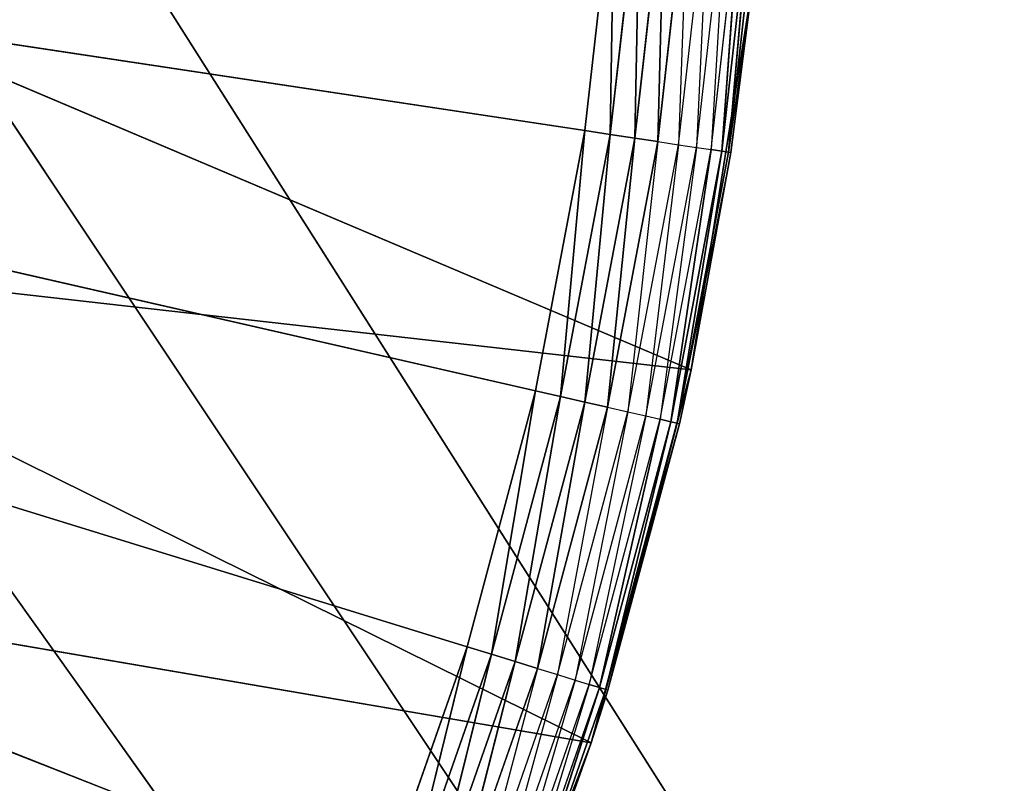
# Model space of a CAD drawing. Extents: x 0.1 to 17.7, y 0.1 to 17.7.
# Tile 437 of 656: x 16.495 to 16.628, y 1.522 to 1.626. Entities that reach past the tile are written whole.
import ezdxf

# ---------------------------------------------------------------- set-up
doc = ezdxf.new("R2010")
doc.units = 0
doc.header["$LTSCALE"] = 2.54
doc.layers.get('0').update_dxf_attribs({"color": 13, "linetype": 'CONTINUOUS'})

# ---------------------------------------------------------------- blocks, each defined once
blk = doc.blocks.new('KOSZ_NA__MIECI_Z_POKRYWK__')
at = {"color": 0}
for p, q in [((16.44145, 1.74291, 10.5), (17.14677, 0.63213, 10.5)), ((16.44145, 1.74291, 10.5), (17.14677, 0.63213, 10.5)), ((17.14677, 0.63213, 10.6), (16.44145, 1.74291, 10.6)), ((17.14677, 0.63213, 10.6), (16.44145, 1.74291, 10.6)), ((16.54358, 1.50677, 10.3), (16.09677, 1.68213, 10.3)), ((16.09677, 1.68213, 10.3), (16.55544, 1.54065, 10.3)), ((16.54358, 1.50677, 10.3), (16.09677, 1.68213, 10.3)), ((16.5714, 1.61059, 10.3), (16.09677, 1.68213, 10.3)), ((16.5714, 1.61059, 10.3), (16.09677, 1.68213, 10.3)), ((16.56473, 1.57532, 10.3), (16.09677, 1.68213, 10.3)), ((16.56473, 1.57532, 10.3), (16.09677, 1.68213, 10.3)), ((16.09677, 1.68213, 10.3), (16.55544, 1.54065, 10.3)), ((16.44677, 1.68213, 10.5), (17.14677, 0.63213, 10.5)), ((16.44677, 1.68213, 10.5), (17.14677, 0.63213, 10.5)), ((16.44677, 1.68213, 10.6), (17.14677, 0.63213, 10.6)), ((16.44677, 1.68213, 10.6), (17.14677, 0.63213, 10.6)), ((16.57542, 1.64626, 10.3), (16.5714, 1.61059, 10.3)), ((16.57542, 1.64626, 10.3), (16.5714, 1.61059, 10.3)), ((16.57542, 1.64626, 10.3), (16.57484, 1.61007, 10.3003)), ((16.57542, 1.64626, 10.3), (16.57484, 1.61007, 10.3003)), ((16.57484, 1.61007, 10.3003), (16.57889, 1.646, 10.3003)), ((16.57484, 1.61007, 10.3003), (16.57889, 1.646, 10.3003)), ((16.57889, 1.646, 10.3003), (16.57817, 1.60957, 10.30121)), ((16.57889, 1.646, 10.3003), (16.57817, 1.60957, 10.30121)), ((16.57817, 1.60957, 10.30121), (16.58224, 1.64575, 10.30121)), ((16.57817, 1.60957, 10.30121), (16.58224, 1.64575, 10.30121)), ((16.58224, 1.64575, 10.30121), (16.58129, 1.6091, 10.30268)), ((16.58224, 1.64575, 10.30121), (16.58129, 1.6091, 10.30268)), ((16.58129, 1.6091, 10.30268), (16.58539, 1.64551, 10.30268)), ((16.58539, 1.64551, 10.30268), (16.58412, 1.60867, 10.30468)), ((16.58412, 1.60867, 10.30468), (16.58824, 1.6453, 10.30468)), ((16.58824, 1.6453, 10.30468), (16.58655, 1.60831, 10.30714)), ((16.58655, 1.60831, 10.30714), (16.5907, 1.64511, 10.30714)), ((16.5907, 1.64511, 10.30714), (16.58853, 1.60801, 10.31)), ((16.58853, 1.60801, 10.31), (16.59269, 1.64497, 10.31)), ((16.59269, 1.64497, 10.31), (16.58999, 1.60779, 10.31316)), ((16.59269, 1.64497, 10.31), (16.58999, 1.60779, 10.31316)), ((16.58999, 1.60779, 10.31316), (16.59416, 1.64486, 10.31316)), ((16.58999, 1.60779, 10.31316), (16.59416, 1.64486, 10.31316)), ((16.59416, 1.64486, 10.31316), (16.59088, 1.60765, 10.31653)), ((16.59416, 1.64486, 10.31316), (16.59088, 1.60765, 10.31653)), ((16.59088, 1.60765, 10.31653), (16.59506, 1.64479, 10.31653)), ((16.59088, 1.60765, 10.31653), (16.59506, 1.64479, 10.31653)), ((16.58584, 1.57817, 10.5), (16.444, 1.63826, 10.5)), ((16.58584, 1.57817, 10.5), (16.444, 1.63826, 10.5)), ((16.59403, 1.62987, 10.5), (16.58584, 1.57817, 10.5)), ((16.59403, 1.62987, 10.5), (16.58584, 1.57817, 10.5)), ((16.59403, 1.62987, 10.32), (16.59088, 1.60765, 10.31653)), ((16.59118, 1.60761, 10.32), (16.59403, 1.62987, 10.5)), ((16.59118, 1.60761, 10.32), (16.59403, 1.62987, 10.32)), ((16.59118, 1.60761, 10.32), (16.59403, 1.62987, 10.5)), ((16.44145, 1.62135, 10.5), (17.14677, 0.63213, 10.5)), ((16.44145, 1.62135, 10.5), (17.14677, 0.63213, 10.5)), ((16.44145, 1.62135, 10.6), (17.14677, 0.63213, 10.6)), ((16.44145, 1.62135, 10.6), (17.14677, 0.63213, 10.6)), ((16.5714, 1.61059, 10.3), (16.56473, 1.57532, 10.3)), ((16.5714, 1.61059, 10.3), (16.56473, 1.57532, 10.3)), ((16.5714, 1.61059, 10.3), (16.56812, 1.57455, 10.3003)), ((16.5714, 1.61059, 10.3), (16.56812, 1.57455, 10.3003)), ((16.56812, 1.57455, 10.3003), (16.57484, 1.61007, 10.3003)), ((16.56812, 1.57455, 10.3003), (16.57484, 1.61007, 10.3003)), ((16.5714, 1.61059, 10.3), (16.57484, 1.61007, 10.3003)), ((16.5714, 1.61059, 10.3), (16.57484, 1.61007, 10.3003)), ((16.57484, 1.61007, 10.3003), (16.5714, 1.5738, 10.30121)), ((16.57484, 1.61007, 10.3003), (16.5714, 1.5738, 10.30121)), ((16.57484, 1.61007, 10.3003), (16.57817, 1.60957, 10.30121)), ((16.57484, 1.61007, 10.3003), (16.57817, 1.60957, 10.30121)), ((16.5714, 1.5738, 10.30121), (16.57817, 1.60957, 10.30121)), ((16.5714, 1.5738, 10.30121), (16.57817, 1.60957, 10.30121)), ((16.57817, 1.60957, 10.30121), (16.57448, 1.57309, 10.30268)), ((16.57817, 1.60957, 10.30121), (16.57448, 1.57309, 10.30268)), ((16.57448, 1.57309, 10.30268), (16.58129, 1.6091, 10.30268)), ((16.58129, 1.6091, 10.30268), (16.57726, 1.57246, 10.30468)), ((16.57726, 1.57246, 10.30468), (16.58412, 1.60867, 10.30468)), ((16.57817, 1.60957, 10.30121), (16.58129, 1.6091, 10.30268)), ((16.57817, 1.60957, 10.30121), (16.58129, 1.6091, 10.30268)), ((16.58412, 1.60867, 10.30468), (16.57967, 1.57191, 10.30714)), ((16.58129, 1.6091, 10.30268), (16.58412, 1.60867, 10.30468)), ((16.58412, 1.60867, 10.30468), (16.58655, 1.60831, 10.30714)), ((16.57967, 1.57191, 10.30714), (16.58655, 1.60831, 10.30714)), ((16.58655, 1.60831, 10.30714), (16.58162, 1.57147, 10.31)), ((16.58162, 1.57147, 10.31), (16.58853, 1.60801, 10.31)), ((16.58853, 1.60801, 10.31), (16.58305, 1.57114, 10.31316)), ((16.58853, 1.60801, 10.31), (16.58305, 1.57114, 10.31316)), ((16.58305, 1.57114, 10.31316), (16.58999, 1.60779, 10.31316)), ((16.58305, 1.57114, 10.31316), (16.58999, 1.60779, 10.31316)), ((16.58999, 1.60779, 10.31316), (16.58393, 1.57094, 10.31653)), ((16.58999, 1.60779, 10.31316), (16.58393, 1.57094, 10.31653)), ((16.58393, 1.57094, 10.31653), (16.59088, 1.60765, 10.31653)), ((16.58393, 1.57094, 10.31653), (16.59088, 1.60765, 10.31653)), ((16.59118, 1.60761, 10.32), (16.58393, 1.57094, 10.31653)), ((16.58584, 1.57817, 10.32), (16.59118, 1.60761, 10.32)), ((16.59118, 1.60761, 10.32), (16.58584, 1.57817, 10.5)), ((16.59118, 1.60761, 10.32), (16.58584, 1.57817, 10.5)), ((16.58655, 1.60831, 10.30714), (16.58853, 1.60801, 10.31)), ((16.58853, 1.60801, 10.31), (16.58999, 1.60779, 10.31316)), ((16.58853, 1.60801, 10.31), (16.58999, 1.60779, 10.31316)), ((16.58999, 1.60779, 10.31316), (16.59088, 1.60765, 10.31653)), ((16.58999, 1.60779, 10.31316), (16.59088, 1.60765, 10.31653)), ((16.59118, 1.60761, 10.32), (16.59088, 1.60765, 10.31653)), ((16.57229, 1.52762, 10.5), (16.43577, 1.59509, 10.5)), ((16.57229, 1.52762, 10.5), (16.43577, 1.59509, 10.5)), ((16.58584, 1.57817, 10.5), (16.43577, 1.59509, 10.5)), ((16.58584, 1.57817, 10.5), (16.43577, 1.59509, 10.5)), ((16.58584, 1.57817, 10.5), (16.57229, 1.52762, 10.5)), ((16.58584, 1.57817, 10.5), (16.57229, 1.52762, 10.5)), ((16.58584, 1.57817, 10.32), (16.58393, 1.57094, 10.31653)), ((16.58423, 1.57087, 10.32), (16.58584, 1.57817, 10.5)), ((16.58423, 1.57087, 10.32), (16.58584, 1.57817, 10.32)), ((16.58423, 1.57087, 10.32), (16.58584, 1.57817, 10.5)), ((16.58584, 1.57817, 10.32), (16.58584, 1.57817, 10.5)), ((16.58584, 1.57817, 10.32), (16.58584, 1.57817, 10.5)), ((16.56473, 1.57532, 10.3), (16.55544, 1.54065, 10.3)), ((16.56473, 1.57532, 10.3), (16.55544, 1.54065, 10.3)), ((16.56473, 1.57532, 10.3), (16.55876, 1.53962, 10.3003)), ((16.56473, 1.57532, 10.3), (16.55876, 1.53962, 10.3003)), ((16.56473, 1.57532, 10.3), (16.56812, 1.57455, 10.3003)), ((16.56473, 1.57532, 10.3), (16.56812, 1.57455, 10.3003)), ((16.55876, 1.53962, 10.3003), (16.56812, 1.57455, 10.3003)), ((16.55876, 1.53962, 10.3003), (16.56812, 1.57455, 10.3003)), ((16.56812, 1.57455, 10.3003), (16.56198, 1.53863, 10.30121)), ((16.56812, 1.57455, 10.3003), (16.56198, 1.53863, 10.30121)), ((16.56198, 1.53863, 10.30121), (16.5714, 1.5738, 10.30121)), ((16.56198, 1.53863, 10.30121), (16.5714, 1.5738, 10.30121)), ((16.5714, 1.5738, 10.30121), (16.56499, 1.5377, 10.30268)), ((16.5714, 1.5738, 10.30121), (16.56499, 1.5377, 10.30268)), ((16.56812, 1.57455, 10.3003), (16.5714, 1.5738, 10.30121)), ((16.56812, 1.57455, 10.3003), (16.5714, 1.5738, 10.30121)), ((16.5714, 1.5738, 10.30121), (16.57448, 1.57309, 10.30268)), ((16.5714, 1.5738, 10.30121), (16.57448, 1.57309, 10.30268)), ((16.56499, 1.5377, 10.30268), (16.57448, 1.57309, 10.30268)), ((16.57448, 1.57309, 10.30268), (16.56772, 1.53686, 10.30468)), ((16.56772, 1.53686, 10.30468), (16.57726, 1.57246, 10.30468)), ((16.57726, 1.57246, 10.30468), (16.57008, 1.53613, 10.30714)), ((16.57448, 1.57309, 10.30268), (16.57726, 1.57246, 10.30468)), ((16.57726, 1.57246, 10.30468), (16.57967, 1.57191, 10.30714)), ((16.57008, 1.53613, 10.30714), (16.57967, 1.57191, 10.30714)), ((16.57967, 1.57191, 10.30714), (16.57199, 1.53554, 10.31)), ((16.57199, 1.53554, 10.31), (16.58162, 1.57147, 10.31)), ((16.58162, 1.57147, 10.31), (16.5734, 1.53511, 10.31316)), ((16.58162, 1.57147, 10.31), (16.5734, 1.53511, 10.31316)), ((16.5734, 1.53511, 10.31316), (16.58305, 1.57114, 10.31316)), ((16.5734, 1.53511, 10.31316), (16.58305, 1.57114, 10.31316)), ((16.58305, 1.57114, 10.31316), (16.57426, 1.53484, 10.31653)), ((16.58305, 1.57114, 10.31316), (16.57426, 1.53484, 10.31653)), ((16.57967, 1.57191, 10.30714), (16.58162, 1.57147, 10.31)), ((16.58162, 1.57147, 10.31), (16.58305, 1.57114, 10.31316)), ((16.58162, 1.57147, 10.31), (16.58305, 1.57114, 10.31316)), ((16.58305, 1.57114, 10.31316), (16.58393, 1.57094, 10.31653)), ((16.58305, 1.57114, 10.31316), (16.58393, 1.57094, 10.31653)), ((16.58423, 1.57087, 10.32), (16.57229, 1.52762, 10.5)), ((16.58423, 1.57087, 10.32), (16.57229, 1.52762, 10.5)), ((16.57426, 1.53484, 10.31653), (16.58393, 1.57094, 10.31653)), ((16.57426, 1.53484, 10.31653), (16.58393, 1.57094, 10.31653)), ((16.57455, 1.53475, 10.32), (16.58393, 1.57094, 10.31653)), ((16.57455, 1.53475, 10.32), (16.58393, 1.57094, 10.31653)), ((16.57455, 1.53475, 10.32), (16.58423, 1.57087, 10.32)), ((16.57455, 1.53475, 10.32), (16.58423, 1.57087, 10.32)), ((16.58393, 1.57094, 10.31653), (16.58423, 1.57087, 10.32)), ((16.57229, 1.52762, 10.5), (16.42219, 1.55329, 10.5)), ((16.57229, 1.52762, 10.5), (16.42219, 1.55329, 10.5)), ((16.55544, 1.54065, 10.3), (16.54358, 1.50677, 10.3)), ((16.55544, 1.54065, 10.3), (16.54358, 1.50677, 10.3)), ((16.55544, 1.54065, 10.3), (16.54682, 1.5055, 10.3003)), ((16.55544, 1.54065, 10.3), (16.54682, 1.5055, 10.3003)), ((16.55544, 1.54065, 10.3), (16.55876, 1.53962, 10.3003)), ((16.55544, 1.54065, 10.3), (16.55876, 1.53962, 10.3003)), ((16.54682, 1.5055, 10.3003), (16.55876, 1.53962, 10.3003)), ((16.54682, 1.5055, 10.3003), (16.55876, 1.53962, 10.3003)), ((16.55876, 1.53962, 10.3003), (16.54995, 1.50427, 10.30121)), ((16.55876, 1.53962, 10.3003), (16.54995, 1.50427, 10.30121)), ((16.55876, 1.53962, 10.3003), (16.56198, 1.53863, 10.30121)), ((16.55876, 1.53962, 10.3003), (16.56198, 1.53863, 10.30121)), ((16.54995, 1.50427, 10.30121), (16.56198, 1.53863, 10.30121)), ((16.54995, 1.50427, 10.30121), (16.56198, 1.53863, 10.30121)), ((16.56198, 1.53863, 10.30121), (16.55289, 1.50311, 10.30268)), ((16.56198, 1.53863, 10.30121), (16.55289, 1.50311, 10.30268)), ((16.56198, 1.53863, 10.30121), (16.56499, 1.5377, 10.30268)), ((16.56198, 1.53863, 10.30121), (16.56499, 1.5377, 10.30268)), ((16.55289, 1.50311, 10.30268), (16.56499, 1.5377, 10.30268)), ((16.56499, 1.5377, 10.30268), (16.55555, 1.50207, 10.30468)), ((16.55555, 1.50207, 10.30468), (16.56772, 1.53686, 10.30468)), ((16.56772, 1.53686, 10.30468), (16.55785, 1.50117, 10.30714)), ((16.56499, 1.5377, 10.30268), (16.56772, 1.53686, 10.30468)), ((16.56772, 1.53686, 10.30468), (16.57008, 1.53613, 10.30714)), ((16.55785, 1.50117, 10.30714), (16.57008, 1.53613, 10.30714)), ((16.57008, 1.53613, 10.30714), (16.55971, 1.50044, 10.31)), ((16.55971, 1.50044, 10.31), (16.57199, 1.53554, 10.31)), ((16.57199, 1.53554, 10.31), (16.56108, 1.4999, 10.31316)), ((16.56108, 1.4999, 10.31316), (16.5734, 1.53511, 10.31316)), ((16.5734, 1.53511, 10.31316), (16.56192, 1.49957, 10.31653)), ((16.5734, 1.53511, 10.31316), (16.56192, 1.49957, 10.31653)), ((16.57008, 1.53613, 10.30714), (16.57199, 1.53554, 10.31)), ((16.57199, 1.53554, 10.31), (16.5734, 1.53511, 10.31316)), ((16.5734, 1.53511, 10.31316), (16.57426, 1.53484, 10.31653)), ((16.5734, 1.53511, 10.31316), (16.57426, 1.53484, 10.31653)), ((16.56192, 1.49957, 10.31653), (16.57426, 1.53484, 10.31653)), ((16.56192, 1.49957, 10.31653), (16.57426, 1.53484, 10.31653)), ((16.57229, 1.52762, 10.32), (16.57426, 1.53484, 10.31653)), ((16.57229, 1.52762, 10.32), (16.57455, 1.53475, 10.32)), ((16.57455, 1.53475, 10.32), (16.57229, 1.52762, 10.5)), ((16.57455, 1.53475, 10.32), (16.57229, 1.52762, 10.5)), ((16.57455, 1.53475, 10.32), (16.57426, 1.53484, 10.31653)), ((16.57229, 1.52762, 10.5), (16.55354, 1.47876, 10.5)), ((16.57229, 1.52762, 10.5), (16.55354, 1.47876, 10.5)), ((16.57229, 1.52762, 10.32), (16.56192, 1.49957, 10.31653)), ((16.57229, 1.52762, 10.5), (16.5622, 1.49946, 10.32)), ((16.5622, 1.49946, 10.32), (16.57229, 1.52762, 10.32)), ((16.57229, 1.52762, 10.5), (16.5622, 1.49946, 10.32)), ((16.57229, 1.52762, 10.32), (16.57229, 1.52762, 10.5)), ((16.57229, 1.52762, 10.32), (16.57229, 1.52762, 10.5))]:
    blk.add_line(p, q, dxfattribs=at)
mesh = blk.add_polyface(dxfattribs=at)
corners = [(17.49677, 0.28213, 31.5), (0.29676, 0.28213, 31.5), (0.29676, 17.48213, 31.5)]
mesh.append_faces([[corners[k] for k in face] for face in [(0, 1, 2)]], dxfattribs={"color": 0})
mesh = blk.add_polyface(dxfattribs=at)
corners = [(17.49677, 0.28213, 31.5), (0.29676, 17.48213, 31.5), (17.49677, 17.48213, 31.5)]
mesh.append_faces([[corners[k] for k in face] for face in [(0, 1, 2)]], dxfattribs={"color": 0})
mesh = blk.add_polyface(dxfattribs=at)
corners = [(17.49677, 17.48213, 31.6), (9.29677, 8.88213, 31.6), (17.49677, 0.28213, 31.6)]
mesh.append_faces([[corners[k] for k in face] for face in [(0, 1, 2)]], dxfattribs={"color": 0})
mesh = blk.add_polyface(dxfattribs=at)
corners = [(17.14677, 0.63213, 10.5), (16.44145, 1.74291, 10.5), (17.14677, 17.23213, 10.5)]
mesh.append_faces([[corners[k] for k in face] for face in [(0, 1, 2)]], dxfattribs={"color": 0})
mesh = blk.add_polyface(dxfattribs=at)
corners = [(17.14677, 17.23213, 10.6), (16.44145, 1.74291, 10.6), (17.14677, 0.63213, 10.6)]
mesh.append_faces([[corners[k] for k in face] for face in [(0, 1, 2)]], dxfattribs={"color": 0})
mesh = blk.add_polyface(dxfattribs=at)
corners = [(17.49677, 0.28213, 31.6), (9.29677, 8.88213, 31.6), (9.29069, 8.81267, 31.6)]
mesh.append_faces([[corners[k] for k in face] for face in [(0, 1, 2)]], dxfattribs={"color": 0})
mesh = blk.add_polyface(dxfattribs=at)
corners = [(17.49677, 0.28213, 31.6), (9.29069, 8.81267, 31.6), (9.27264, 8.74532, 31.6)]
mesh.append_faces([[corners[k] for k in face] for face in [(0, 1, 2)]], dxfattribs={"color": 0})
mesh = blk.add_polyface(dxfattribs=at)
corners = [(17.49677, 0.28213, 31.6), (9.27264, 8.74532, 31.6), (9.24317, 8.68213, 31.6)]
mesh.append_faces([[corners[k] for k in face] for face in [(0, 1, 2)]], dxfattribs={"color": 0})
mesh = blk.add_polyface(dxfattribs=at)
corners = [(17.49677, 0.28213, 31.6), (9.24317, 8.68213, 31.6), (9.20318, 8.62502, 31.6)]
mesh.append_faces([[corners[k] for k in face] for face in [(0, 1, 2)]], dxfattribs={"color": 0})
mesh = blk.add_polyface(dxfattribs=at)
corners = [(17.49677, 0.28213, 31.6), (9.20318, 8.62502, 31.6), (9.15388, 8.57571, 31.6)]
mesh.append_faces([[corners[k] for k in face] for face in [(0, 1, 2)]], dxfattribs={"color": 0})
mesh = blk.add_polyface(dxfattribs=at)
corners = [(17.49677, 0.28213, 31.6), (9.15388, 8.57571, 31.6), (9.09677, 8.53572, 31.6)]
mesh.append_faces([[corners[k] for k in face] for face in [(0, 1, 2)]], dxfattribs={"color": 0})
mesh = blk.add_polyface(dxfattribs=at)
corners = [(17.49677, 0.28213, 31.6), (9.09677, 8.53572, 31.6), (9.03357, 8.50625, 31.6)]
mesh.append_faces([[corners[k] for k in face] for face in [(0, 1, 2)]], dxfattribs={"color": 0})
mesh = blk.add_polyface(dxfattribs=at)
corners = [(17.49677, 0.28213, 31.6), (9.03357, 8.50625, 31.6), (8.96622, 8.48821, 31.6)]
mesh.append_faces([[corners[k] for k in face] for face in [(0, 1, 2)]], dxfattribs={"color": 0})
mesh = blk.add_polyface(dxfattribs=at)
corners = [(17.49677, 0.28213, 31.6), (8.96622, 8.48821, 31.6), (8.89676, 8.48213, 31.6)]
mesh.append_faces([[corners[k] for k in face] for face in [(0, 1, 2)]], dxfattribs={"color": 0})
mesh = blk.add_polyface(dxfattribs=at)
corners = [(17.49677, 0.28213, 31.6), (8.89676, 8.48213, 31.6), (0.29676, 0.28213, 31.6)]
mesh.append_faces([[corners[k] for k in face] for face in [(0, 1, 2)]], dxfattribs={"color": 0})
mesh = blk.add_polyface(dxfattribs=at)
corners = [(17.14677, 0.63213, 10.5), (16.44677, 1.68213, 10.5), (16.44145, 1.74291, 10.5)]
mesh.append_faces([[corners[k] for k in face] for face in [(0, 1, 2)]], dxfattribs={"color": 0})
mesh = blk.add_polyface(dxfattribs=at)
corners = [(17.14677, 0.63213, 10.6), (16.44145, 1.74291, 10.6), (16.44677, 1.68213, 10.6)]
mesh.append_faces([[corners[k] for k in face] for face in [(0, 1, 2)]], dxfattribs={"color": 0})
mesh = blk.add_polyface(dxfattribs=at)
corners = [(16.51246, 1.44213, 10.3), (16.49336, 1.41174, 10.3), (16.09677, 1.68213, 10.3)]
mesh.append_faces([[corners[k] for k in face] for face in [(0, 1, 2)]], dxfattribs={"color": 0})
mesh = blk.add_polyface(dxfattribs=at)
corners = [(16.55544, 1.54065, 10.3), (16.54358, 1.50677, 10.3), (16.09677, 1.68213, 10.3)]
mesh.append_faces([[corners[k] for k in face] for face in [(0, 1, 2)]], dxfattribs={"color": 0})
mesh = blk.add_polyface(dxfattribs=at)
corners = [(16.54358, 1.50677, 10.3), (16.52923, 1.47387, 10.3), (16.09677, 1.68213, 10.3)]
mesh.append_faces([[corners[k] for k in face] for face in [(0, 1, 2)]], dxfattribs={"color": 0})
mesh = blk.add_polyface(dxfattribs=at)
corners = [(16.52923, 1.47387, 10.3), (16.51246, 1.44213, 10.3), (16.09677, 1.68213, 10.3)]
mesh.append_faces([[corners[k] for k in face] for face in [(0, 1, 2)]], dxfattribs={"color": 0})
mesh = blk.add_polyface(dxfattribs=at)
corners = [(16.57542, 1.64626, 10.3), (16.5714, 1.61059, 10.3), (16.09677, 1.68213, 10.3)]
mesh.append_faces([[corners[k] for k in face] for face in [(0, 1, 2)]], dxfattribs={"color": 0})
mesh = blk.add_polyface(dxfattribs=at)
corners = [(16.5714, 1.61059, 10.3), (16.56473, 1.57532, 10.3), (16.09677, 1.68213, 10.3)]
mesh.append_faces([[corners[k] for k in face] for face in [(0, 1, 2)]], dxfattribs={"color": 0})
mesh = blk.add_polyface(dxfattribs=at)
corners = [(16.56473, 1.57532, 10.3), (16.55544, 1.54065, 10.3), (16.09677, 1.68213, 10.3)]
mesh.append_faces([[corners[k] for k in face] for face in [(0, 1, 2)]], dxfattribs={"color": 0})
mesh = blk.add_polyface(dxfattribs=at)
corners = [(17.14677, 0.63213, 10.5), (16.44145, 1.62135, 10.5), (16.44677, 1.68213, 10.5)]
mesh.append_faces([[corners[k] for k in face] for face in [(0, 1, 2)]], dxfattribs={"color": 0})
mesh = blk.add_polyface(dxfattribs=at)
corners = [(17.14677, 0.63213, 10.6), (16.44677, 1.68213, 10.6), (16.44145, 1.62135, 10.6)]
mesh.append_faces([[corners[k] for k in face] for face in [(0, 1, 2)]], dxfattribs={"color": 0})
mesh = blk.add_polyface(dxfattribs=at)
corners = [(16.57542, 1.64626, 10.3), (16.57484, 1.61007, 10.3003), (16.5714, 1.61059, 10.3)]
mesh.append_faces([[corners[k] for k in face] for face in [(0, 1, 2)]], dxfattribs={"color": 0})
mesh = blk.add_polyface(dxfattribs=at)
corners = [(16.57889, 1.646, 10.3003), (16.57484, 1.61007, 10.3003), (16.57542, 1.64626, 10.3)]
mesh.append_faces([[corners[k] for k in face] for face in [(0, 1, 2)]], dxfattribs={"color": 0})
mesh = blk.add_polyface(dxfattribs=at)
corners = [(16.57889, 1.646, 10.3003), (16.57817, 1.60957, 10.30121), (16.57484, 1.61007, 10.3003)]
mesh.append_faces([[corners[k] for k in face] for face in [(0, 1, 2)]], dxfattribs={"color": 0})
mesh = blk.add_polyface(dxfattribs=at)
corners = [(16.58224, 1.64575, 10.30121), (16.57817, 1.60957, 10.30121), (16.57889, 1.646, 10.3003)]
mesh.append_faces([[corners[k] for k in face] for face in [(0, 1, 2)]], dxfattribs={"color": 0})
mesh = blk.add_polyface(dxfattribs=at)
corners = [(16.58224, 1.64575, 10.30121), (16.58129, 1.6091, 10.30268), (16.57817, 1.60957, 10.30121)]
mesh.append_faces([[corners[k] for k in face] for face in [(0, 1, 2)]], dxfattribs={"color": 0})
mesh = blk.add_polyface(dxfattribs=at)
corners = [(16.58539, 1.64551, 10.30268), (16.58129, 1.6091, 10.30268), (16.58224, 1.64575, 10.30121)]
mesh.append_faces([[corners[k] for k in face] for face in [(0, 1, 2)]], dxfattribs={"color": 0})
mesh = blk.add_polyface(dxfattribs=at)
corners = [(16.59269, 1.64497, 10.31), (16.58999, 1.60779, 10.31316), (16.58853, 1.60801, 10.31)]
mesh.append_faces([[corners[k] for k in face] for face in [(0, 1, 2)]], dxfattribs={"color": 0})
mesh = blk.add_polyface(dxfattribs=at)
corners = [(16.59269, 1.64497, 10.31), (16.59416, 1.64486, 10.31316), (16.58999, 1.60779, 10.31316)]
mesh.append_faces([[corners[k] for k in face] for face in [(0, 1, 2)]], dxfattribs={"color": 0})
mesh = blk.add_polyface(dxfattribs=at)
corners = [(16.59416, 1.64486, 10.31316), (16.59088, 1.60765, 10.31653), (16.58999, 1.60779, 10.31316)]
mesh.append_faces([[corners[k] for k in face] for face in [(0, 1, 2)]], dxfattribs={"color": 0})
mesh = blk.add_polyface(dxfattribs=at)
corners = [(16.59416, 1.64486, 10.31316), (16.59506, 1.64479, 10.31653), (16.59088, 1.60765, 10.31653)]
mesh.append_faces([[corners[k] for k in face] for face in [(0, 1, 2)]], dxfattribs={"color": 0})
mesh = blk.add_polyface(dxfattribs=at)
corners = [(16.59506, 1.64479, 10.31653), (16.59403, 1.62987, 10.32), (16.59088, 1.60765, 10.31653)]
mesh.append_faces([[corners[k] for k in face] for face in [(0, 1, 2)]], dxfattribs={"color": 0})
mesh = blk.add_polyface(dxfattribs=at)
corners = [(16.58584, 1.57817, 10.5), (16.444, 1.63826, 10.5), (16.43577, 1.59509, 10.5)]
mesh.append_faces([[corners[k] for k in face] for face in [(0, 1, 2)]], dxfattribs={"color": 0})
mesh = blk.add_polyface(dxfattribs=at)
corners = [(16.59403, 1.62987, 10.5), (16.444, 1.63826, 10.5), (16.58584, 1.57817, 10.5)]
mesh.append_faces([[corners[k] for k in face] for face in [(0, 1, 2)]], dxfattribs={"color": 0})
mesh = blk.add_polyface(dxfattribs=at)
corners = [(16.59403, 1.62987, 10.5), (16.58584, 1.57817, 10.5), (16.59118, 1.60761, 10.32)]
mesh.append_faces([[corners[k] for k in face] for face in [(0, 1, 2)]], dxfattribs={"color": 0})
mesh = blk.add_polyface(dxfattribs=at)
corners = [(16.59403, 1.62987, 10.5), (16.59118, 1.60761, 10.32), (16.59403, 1.62987, 10.32)]
mesh.append_faces([[corners[k] for k in face] for face in [(0, 1, 2)]], dxfattribs={"color": 0})
mesh = blk.add_polyface(dxfattribs=at)
corners = [(17.14677, 0.63213, 10.6), (1.94145, 1.62135, 10.6), (1.92566, 1.56242, 10.6)]
mesh.append_faces([[corners[k] for k in face] for face in [(0, 1, 2)]], dxfattribs={"color": 0})
mesh = blk.add_polyface(dxfattribs=at)
corners = [(17.14677, 0.63213, 10.6), (16.09677, 1.33213, 10.6), (1.94145, 1.62135, 10.6)]
mesh.append_faces([[corners[k] for k in face] for face in [(0, 1, 2)]], dxfattribs={"color": 0})
mesh = blk.add_polyface(dxfattribs=at)
corners = [(17.14677, 0.63213, 10.5), (16.42566, 1.56242, 10.5), (16.44145, 1.62135, 10.5)]
mesh.append_faces([[corners[k] for k in face] for face in [(0, 1, 2)]], dxfattribs={"color": 0})
mesh = blk.add_polyface(dxfattribs=at)
corners = [(17.14677, 0.63213, 10.6), (16.44145, 1.62135, 10.6), (16.42566, 1.56242, 10.6)]
mesh.append_faces([[corners[k] for k in face] for face in [(0, 1, 2)]], dxfattribs={"color": 0})
mesh = blk.add_polyface(dxfattribs=at)
corners = [(16.5714, 1.61059, 10.3), (16.56812, 1.57455, 10.3003), (16.56473, 1.57532, 10.3)]
mesh.append_faces([[corners[k] for k in face] for face in [(0, 1, 2)]], dxfattribs={"color": 0})
mesh = blk.add_polyface(dxfattribs=at)
corners = [(16.57484, 1.61007, 10.3003), (16.56812, 1.57455, 10.3003), (16.5714, 1.61059, 10.3)]
mesh.append_faces([[corners[k] for k in face] for face in [(0, 1, 2)]], dxfattribs={"color": 0})
mesh = blk.add_polyface(dxfattribs=at)
corners = [(16.57484, 1.61007, 10.3003), (16.5714, 1.5738, 10.30121), (16.56812, 1.57455, 10.3003)]
mesh.append_faces([[corners[k] for k in face] for face in [(0, 1, 2)]], dxfattribs={"color": 0})
mesh = blk.add_polyface(dxfattribs=at)
corners = [(16.57817, 1.60957, 10.30121), (16.5714, 1.5738, 10.30121), (16.57484, 1.61007, 10.3003)]
mesh.append_faces([[corners[k] for k in face] for face in [(0, 1, 2)]], dxfattribs={"color": 0})
mesh = blk.add_polyface(dxfattribs=at)
corners = [(16.57817, 1.60957, 10.30121), (16.57448, 1.57309, 10.30268), (16.5714, 1.5738, 10.30121)]
mesh.append_faces([[corners[k] for k in face] for face in [(0, 1, 2)]], dxfattribs={"color": 0})
mesh = blk.add_polyface(dxfattribs=at)
corners = [(16.58129, 1.6091, 10.30268), (16.57448, 1.57309, 10.30268), (16.57817, 1.60957, 10.30121)]
mesh.append_faces([[corners[k] for k in face] for face in [(0, 1, 2)]], dxfattribs={"color": 0})
mesh = blk.add_polyface(dxfattribs=at)
corners = [(16.58853, 1.60801, 10.31), (16.58305, 1.57114, 10.31316), (16.58162, 1.57147, 10.31)]
mesh.append_faces([[corners[k] for k in face] for face in [(0, 1, 2)]], dxfattribs={"color": 0})
mesh = blk.add_polyface(dxfattribs=at)
corners = [(16.58853, 1.60801, 10.31), (16.58999, 1.60779, 10.31316), (16.58305, 1.57114, 10.31316)]
mesh.append_faces([[corners[k] for k in face] for face in [(0, 1, 2)]], dxfattribs={"color": 0})
mesh = blk.add_polyface(dxfattribs=at)
corners = [(16.58999, 1.60779, 10.31316), (16.58393, 1.57094, 10.31653), (16.58305, 1.57114, 10.31316)]
mesh.append_faces([[corners[k] for k in face] for face in [(0, 1, 2)]], dxfattribs={"color": 0})
mesh = blk.add_polyface(dxfattribs=at)
corners = [(16.58999, 1.60779, 10.31316), (16.59088, 1.60765, 10.31653), (16.58393, 1.57094, 10.31653)]
mesh.append_faces([[corners[k] for k in face] for face in [(0, 1, 2)]], dxfattribs={"color": 0})
mesh = blk.add_polyface(dxfattribs=at)
corners = [(16.59088, 1.60765, 10.31653), (16.59118, 1.60761, 10.32), (16.58393, 1.57094, 10.31653)]
mesh.append_faces([[corners[k] for k in face] for face in [(0, 1, 2)]], dxfattribs={"color": 0})
mesh = blk.add_polyface(dxfattribs=at)
corners = [(16.59118, 1.60761, 10.32), (16.58584, 1.57817, 10.5), (16.58584, 1.57817, 10.32)]
mesh.append_faces([[corners[k] for k in face] for face in [(0, 1, 2)]], dxfattribs={"color": 0})
mesh = blk.add_polyface(dxfattribs=at)
corners = [(16.57229, 1.52762, 10.5), (16.43577, 1.59509, 10.5), (16.42219, 1.55329, 10.5)]
mesh.append_faces([[corners[k] for k in face] for face in [(0, 1, 2)]], dxfattribs={"color": 0})
mesh = blk.add_polyface(dxfattribs=at)
corners = [(16.58584, 1.57817, 10.5), (16.43577, 1.59509, 10.5), (16.57229, 1.52762, 10.5)]
mesh.append_faces([[corners[k] for k in face] for face in [(0, 1, 2)]], dxfattribs={"color": 0})
mesh = blk.add_polyface(dxfattribs=at)
corners = [(16.58584, 1.57817, 10.5), (16.57229, 1.52762, 10.5), (16.58423, 1.57087, 10.32)]
mesh.append_faces([[corners[k] for k in face] for face in [(0, 1, 2)]], dxfattribs={"color": 0})
mesh = blk.add_polyface(dxfattribs=at)
corners = [(16.58584, 1.57817, 10.5), (16.58423, 1.57087, 10.32), (16.58584, 1.57817, 10.32)]
mesh.append_faces([[corners[k] for k in face] for face in [(0, 1, 2)]], dxfattribs={"color": 0})
mesh = blk.add_polyface(dxfattribs=at)
corners = [(16.56473, 1.57532, 10.3), (16.55876, 1.53962, 10.3003), (16.55544, 1.54065, 10.3)]
mesh.append_faces([[corners[k] for k in face] for face in [(0, 1, 2)]], dxfattribs={"color": 0})
mesh = blk.add_polyface(dxfattribs=at)
corners = [(16.56812, 1.57455, 10.3003), (16.55876, 1.53962, 10.3003), (16.56473, 1.57532, 10.3)]
mesh.append_faces([[corners[k] for k in face] for face in [(0, 1, 2)]], dxfattribs={"color": 0})
mesh = blk.add_polyface(dxfattribs=at)
corners = [(16.56812, 1.57455, 10.3003), (16.56198, 1.53863, 10.30121), (16.55876, 1.53962, 10.3003)]
mesh.append_faces([[corners[k] for k in face] for face in [(0, 1, 2)]], dxfattribs={"color": 0})
mesh = blk.add_polyface(dxfattribs=at)
corners = [(16.5714, 1.5738, 10.30121), (16.56198, 1.53863, 10.30121), (16.56812, 1.57455, 10.3003)]
mesh.append_faces([[corners[k] for k in face] for face in [(0, 1, 2)]], dxfattribs={"color": 0})
mesh = blk.add_polyface(dxfattribs=at)
corners = [(16.5714, 1.5738, 10.30121), (16.56499, 1.5377, 10.30268), (16.56198, 1.53863, 10.30121)]
mesh.append_faces([[corners[k] for k in face] for face in [(0, 1, 2)]], dxfattribs={"color": 0})
mesh = blk.add_polyface(dxfattribs=at)
corners = [(16.57448, 1.57309, 10.30268), (16.56499, 1.5377, 10.30268), (16.5714, 1.5738, 10.30121)]
mesh.append_faces([[corners[k] for k in face] for face in [(0, 1, 2)]], dxfattribs={"color": 0})
mesh = blk.add_polyface(dxfattribs=at)
corners = [(16.58162, 1.57147, 10.31), (16.5734, 1.53511, 10.31316), (16.57199, 1.53554, 10.31)]
mesh.append_faces([[corners[k] for k in face] for face in [(0, 1, 2)]], dxfattribs={"color": 0})
mesh = blk.add_polyface(dxfattribs=at)
corners = [(16.58162, 1.57147, 10.31), (16.58305, 1.57114, 10.31316), (16.5734, 1.53511, 10.31316)]
mesh.append_faces([[corners[k] for k in face] for face in [(0, 1, 2)]], dxfattribs={"color": 0})
mesh = blk.add_polyface(dxfattribs=at)
corners = [(16.58305, 1.57114, 10.31316), (16.57426, 1.53484, 10.31653), (16.5734, 1.53511, 10.31316)]
mesh.append_faces([[corners[k] for k in face] for face in [(0, 1, 2)]], dxfattribs={"color": 0})
mesh = blk.add_polyface(dxfattribs=at)
corners = [(16.58305, 1.57114, 10.31316), (16.58393, 1.57094, 10.31653), (16.57426, 1.53484, 10.31653)]
mesh.append_faces([[corners[k] for k in face] for face in [(0, 1, 2)]], dxfattribs={"color": 0})
mesh = blk.add_polyface(dxfattribs=at)
corners = [(16.58423, 1.57087, 10.32), (16.57229, 1.52762, 10.5), (16.57455, 1.53475, 10.32)]
mesh.append_faces([[corners[k] for k in face] for face in [(0, 1, 2)]], dxfattribs={"color": 0})
mesh = blk.add_polyface(dxfattribs=at)
corners = [(16.58393, 1.57094, 10.31653), (16.57455, 1.53475, 10.32), (16.57426, 1.53484, 10.31653)]
mesh.append_faces([[corners[k] for k in face] for face in [(0, 1, 2)]], dxfattribs={"color": 0})
mesh = blk.add_polyface(dxfattribs=at)
corners = [(16.58393, 1.57094, 10.31653), (16.58423, 1.57087, 10.32), (16.57455, 1.53475, 10.32)]
mesh.append_faces([[corners[k] for k in face] for face in [(0, 1, 2)]], dxfattribs={"color": 0})
mesh = blk.add_polyface(dxfattribs=at)
corners = [(17.14677, 0.63213, 10.5), (1.89987, 1.50713, 10.5), (1.92566, 1.56242, 10.5)]
mesh.append_faces([[corners[k] for k in face] for face in [(0, 1, 2)]], dxfattribs={"color": 0})
mesh = blk.add_polyface(dxfattribs=at)
corners = [(17.14677, 0.63213, 10.6), (1.92566, 1.56242, 10.6), (1.89987, 1.50713, 10.6)]
mesh.append_faces([[corners[k] for k in face] for face in [(0, 1, 2)]], dxfattribs={"color": 0})
mesh = blk.add_polyface(dxfattribs=at)
corners = [(17.14677, 0.63213, 10.5), (1.92566, 1.56242, 10.5), (15.97706, 1.35324, 10.5)]
mesh.append_faces([[corners[k] for k in face] for face in [(0, 1, 2)]], dxfattribs={"color": 0})
mesh = blk.add_polyface(dxfattribs=at)
corners = [(17.14677, 0.63213, 10.5), (16.39987, 1.50713, 10.5), (16.42566, 1.56242, 10.5)]
mesh.append_faces([[corners[k] for k in face] for face in [(0, 1, 2)]], dxfattribs={"color": 0})
mesh = blk.add_polyface(dxfattribs=at)
corners = [(17.14677, 0.63213, 10.6), (16.42566, 1.56242, 10.6), (16.39987, 1.50713, 10.6)]
mesh.append_faces([[corners[k] for k in face] for face in [(0, 1, 2)]], dxfattribs={"color": 0})
mesh = blk.add_polyface(dxfattribs=at)
corners = [(16.52978, 1.43213, 10.5), (16.42219, 1.55329, 10.5), (16.40347, 1.51352, 10.5)]
mesh.append_faces([[corners[k] for k in face] for face in [(0, 1, 2)]], dxfattribs={"color": 0})
mesh = blk.add_polyface(dxfattribs=at)
corners = [(16.55354, 1.47876, 10.5), (16.42219, 1.55329, 10.5), (16.52978, 1.43213, 10.5)]
mesh.append_faces([[corners[k] for k in face] for face in [(0, 1, 2)]], dxfattribs={"color": 0})
mesh = blk.add_polyface(dxfattribs=at)
corners = [(16.57229, 1.52762, 10.5), (16.42219, 1.55329, 10.5), (16.55354, 1.47876, 10.5)]
mesh.append_faces([[corners[k] for k in face] for face in [(0, 1, 2)]], dxfattribs={"color": 0})
mesh = blk.add_polyface(dxfattribs=at)
corners = [(16.55544, 1.54065, 10.3), (16.54682, 1.5055, 10.3003), (16.54358, 1.50677, 10.3)]
mesh.append_faces([[corners[k] for k in face] for face in [(0, 1, 2)]], dxfattribs={"color": 0})
mesh = blk.add_polyface(dxfattribs=at)
corners = [(16.55876, 1.53962, 10.3003), (16.54682, 1.5055, 10.3003), (16.55544, 1.54065, 10.3)]
mesh.append_faces([[corners[k] for k in face] for face in [(0, 1, 2)]], dxfattribs={"color": 0})
mesh = blk.add_polyface(dxfattribs=at)
corners = [(16.55876, 1.53962, 10.3003), (16.54995, 1.50427, 10.30121), (16.54682, 1.5055, 10.3003)]
mesh.append_faces([[corners[k] for k in face] for face in [(0, 1, 2)]], dxfattribs={"color": 0})
mesh = blk.add_polyface(dxfattribs=at)
corners = [(16.56198, 1.53863, 10.30121), (16.54995, 1.50427, 10.30121), (16.55876, 1.53962, 10.3003)]
mesh.append_faces([[corners[k] for k in face] for face in [(0, 1, 2)]], dxfattribs={"color": 0})
mesh = blk.add_polyface(dxfattribs=at)
corners = [(16.56198, 1.53863, 10.30121), (16.55289, 1.50311, 10.30268), (16.54995, 1.50427, 10.30121)]
mesh.append_faces([[corners[k] for k in face] for face in [(0, 1, 2)]], dxfattribs={"color": 0})
mesh = blk.add_polyface(dxfattribs=at)
corners = [(16.56499, 1.5377, 10.30268), (16.55289, 1.50311, 10.30268), (16.56198, 1.53863, 10.30121)]
mesh.append_faces([[corners[k] for k in face] for face in [(0, 1, 2)]], dxfattribs={"color": 0})
mesh = blk.add_polyface(dxfattribs=at)
corners = [(16.5734, 1.53511, 10.31316), (16.56192, 1.49957, 10.31653), (16.56108, 1.4999, 10.31316)]
mesh.append_faces([[corners[k] for k in face] for face in [(0, 1, 2)]], dxfattribs={"color": 0})
mesh = blk.add_polyface(dxfattribs=at)
corners = [(16.5734, 1.53511, 10.31316), (16.57426, 1.53484, 10.31653), (16.56192, 1.49957, 10.31653)]
mesh.append_faces([[corners[k] for k in face] for face in [(0, 1, 2)]], dxfattribs={"color": 0})
mesh = blk.add_polyface(dxfattribs=at)
corners = [(16.57426, 1.53484, 10.31653), (16.57229, 1.52762, 10.32), (16.56192, 1.49957, 10.31653)]
mesh.append_faces([[corners[k] for k in face] for face in [(0, 1, 2)]], dxfattribs={"color": 0})
mesh = blk.add_polyface(dxfattribs=at)
corners = [(16.57455, 1.53475, 10.32), (16.57229, 1.52762, 10.5), (16.57229, 1.52762, 10.32)]
mesh.append_faces([[corners[k] for k in face] for face in [(0, 1, 2)]], dxfattribs={"color": 0})
mesh = blk.add_polyface(dxfattribs=at)
corners = [(16.57229, 1.52762, 10.5), (16.55354, 1.47876, 10.5), (16.5622, 1.49946, 10.32)]
mesh.append_faces([[corners[k] for k in face] for face in [(0, 1, 2)]], dxfattribs={"color": 0})
mesh = blk.add_polyface(dxfattribs=at)
corners = [(16.57229, 1.52762, 10.5), (16.5622, 1.49946, 10.32), (16.57229, 1.52762, 10.32)]
mesh.append_faces([[corners[k] for k in face] for face in [(0, 1, 2)]], dxfattribs={"color": 0})

msp = doc.modelspace()

# ---------------------------------------------------------------- block references
at = {"color": 0}
msp.add_blockref('KOSZ_NA__MIECI_Z_POKRYWK__', (0, 0), dxfattribs=at)

doc.saveas('drawing.dxf')
